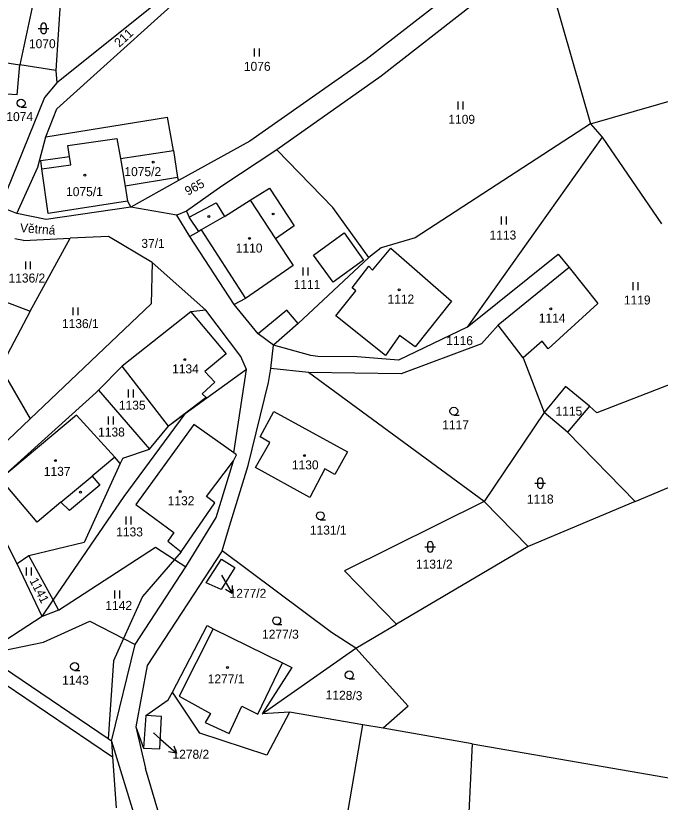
# Model space of a CAD drawing. Extents: x -670359 to -668019, y -978807 to -976674.
# Drawn here: x -670104.9 to -669982.9, y -977860.3 to -977711.4 of the extents above; entities that cross this region are included whole.
import ezdxf

# ---------------------------------------------------------------- set-up
doc = ezdxf.new("R2010")
doc.units = 0
for name, color, linetype in [('Hranice parcel', 7, 'Continuous'), ('Parcelní čísla', 7, 'Continuous'), ('Pop  PČ popisy', 7, 'Continuous'), ('Vnitřní kresba', 7, 'Continuous'), ('Značky budov', 7, 'Continuous'), ('Značky kultur', 7, 'Continuous')]:
    doc.layers.add(name, color=color, linetype=linetype)

msp = doc.modelspace()

# ---------------------------------------------------------------- linework, layer by layer
at = {"layer": 'Hranice parcel'}
for p, q in [((-670075.04, -977736.87), (-670076.2, -977730.61)), ((-670085.1, -977738.43), (-670075.04, -977736.87)), ((-670075.04, -977736.87), (-670074.28, -977741.98)), ((-670085.1, -977738.43), (-670084.21, -977743.67)), ((-670084.21, -977743.67), (-670083.75, -977746.5)), ((-670083.75, -977746.5), (-670083.13, -977747.6)), ((-670040.51, -977831.14), (-670030.66, -977842.12)), ((-670030.66, -977842.12), (-670035.36, -977846.32)), ((-670035.36, -977846.32), (-670039.24, -977845.65)), ((-670018.5, -977849.23), (-670035.36, -977846.32))]:
    msp.add_line(p, q, dxfattribs=at)
for points in [[(-670100, -977701.17), (-670104.16, -977720.69)], [(-670096, -977701.2), (-670097.32, -977721.73)], [(-670005.01, -977700.79), (-669996.13, -977731.83)], [(-670097.16, -977729.02), (-670067.28, -977702.04)], [(-670020.57, -977705.64), (-670038.59, -977719.67)], [(-670076.09, -977707.16), (-670097.12, -977724.06)], [(-670018.27, -977709.18), (-670035.74, -977722.81)], [(-670038.59, -977719.67), (-670060.63, -977735.12)], [(-669996.13, -977731.83), (-669953.55, -977719.62)], [(-670109.04, -977719.94), (-670104.16, -977720.69)], [(-670097.32, -977721.73), (-670104.16, -977720.69)], [(-670097.32, -977721.73), (-670097.12, -977724.06)], [(-670097.12, -977724.06), (-670099.46, -977726.85)], [(-670035.74, -977722.81), (-670055.47, -977736.78)], [(-670099.46, -977726.85), (-670106.63, -977744.47)], [(-670099.2, -977734.29), (-670097.16, -977729.02)], [(-670099.2, -977734.29), (-670076.2, -977730.61)], [(-669996.13, -977731.83), (-670029.31, -977753.41)], [(-669996.13, -977731.83), (-669993.93, -977734.4)], [(-670100.76, -977740.04), (-670099.2, -977734.29)], [(-669993.93, -977734.4), (-670019.43, -977770.35)], [(-669993.93, -977734.4), (-669982.65, -977750.8)], [(-670060.63, -977735.12), (-670074.12, -977742.6)], [(-670055.47, -977736.78), (-670065.91, -977743.63)], [(-670044.91, -977747.7), (-670055.47, -977736.78)], [(-670104.74, -977748.8), (-670100.76, -977740.04)], [(-670074.28, -977741.98), (-670074.12, -977742.6)], [(-670074.12, -977742.6), (-670083.13, -977747.6)], [(-670065.91, -977743.63), (-670072.58, -977748.39)], [(-670060.55, -977746.28), (-670056.85, -977744.02)], [(-670056.85, -977744.02), (-670052.18, -977751.17)], [(-670065.38, -977749.4), (-670060.55, -977746.28)], [(-670104.74, -977748.8), (-670109.17, -977747.09)], [(-670083.13, -977747.6), (-670099.15, -977749.96)], [(-670074.4, -977749.12), (-670083.13, -977747.6)], [(-670072.1, -977749.51), (-670066.96, -977746.83)], [(-670066.96, -977746.83), (-670065.38, -977749.4)], [(-670038.06, -977757.19), (-670044.91, -977747.7)], [(-670099.15, -977749.96), (-670104.74, -977748.8)], [(-670072.58, -977748.39), (-670074.4, -977749.12)], [(-670071.96, -977753.19), (-670074.4, -977749.12)], [(-670072.58, -977748.39), (-670072.1, -977749.51)], [(-670052.18, -977751.17), (-670055.72, -977753.63)], [(-670103.42, -977753.93), (-670105.1, -977753.62)], [(-670103.42, -977753.93), (-670094.63, -977753.51)], [(-670102.16, -977767.34), (-670094.63, -977753.51)], [(-670087.33, -977753.17), (-670094.63, -977753.51)], [(-670079.12, -977758.1), (-670087.33, -977753.17)], [(-670063.57, -977766.05), (-670071.96, -977753.19)], [(-670055.72, -977753.63), (-670052.4, -977758.69)], [(-670029.31, -977753.41), (-670035.73, -977755.36)], [(-670035.73, -977755.36), (-670038.06, -977757.19)], [(-670037.36, -977759.59), (-670033.89, -977755.38)], [(-670033.89, -977755.38), (-670022.44, -977765.45)], [(-670019.43, -977770.35), (-670002.21, -977756.56)], [(-670002.21, -977756.56), (-670000.15, -977759.05)], [(-670079.12, -977758.1), (-670079.26, -977765.94)], [(-670068.94, -977767.13), (-670079.12, -977758.1)], [(-670038.06, -977757.19), (-670051.44, -977769.65)], [(-670052.4, -977758.69), (-670061.41, -977764.94)], [(-670041.23, -977762.92), (-670038.05, -977758.8)], [(-670038.05, -977758.8), (-670037.36, -977759.59)], [(-670000.15, -977759.05), (-670013.59, -977770)], [(-670000.15, -977759.05), (-669994.75, -977765.89)], [(-670044.3, -977768.18), (-670040.51, -977763.49)], [(-670040.51, -977763.49), (-670041.23, -977762.92)], [(-670108.36, -977764.99), (-670102.16, -977767.34)], [(-670061.41, -977764.94), (-670063.57, -977766.05)], [(-670022.44, -977765.45), (-670029.3, -977774.1)], [(-669994.75, -977765.89), (-670004.1, -977774.46)], [(-670102.16, -977767.34), (-670107.81, -977777.99)], [(-670079.26, -977765.94), (-670102.21, -977787.73)], [(-670068.94, -977767.13), (-670071.75, -977767.43)], [(-670062.28, -977775.89), (-670068.94, -977767.13)], [(-670059.05, -977771.6), (-670063.57, -977766.05)], [(-670071.75, -977767.43), (-670084.78, -977777.74)], [(-670034.92, -977775.7), (-670044.3, -977768.18)], [(-670051.44, -977769.65), (-670056.11, -977773.78)], [(-670019.43, -977770.35), (-670032.43, -977776.6)], [(-670013.59, -977770), (-670016.73, -977773.49)], [(-670008.83, -977776.19), (-670013.59, -977770)], [(-670056.11, -977773.78), (-670059.05, -977771.6)], [(-670032.25, -977771.9), (-670034.92, -977775.7)], [(-670029.3, -977774.1), (-670032.25, -977771.9)], [(-670005.29, -977773.01), (-670008.83, -977776.19)], [(-670004.1, -977774.46), (-670005.29, -977773.01)], [(-670056.62, -977778.17), (-670056.11, -977773.78)], [(-670049.08, -977775.75), (-670056.11, -977773.78)], [(-670016.73, -977773.49), (-670031.98, -977779.22)], [(-670061.26, -977778.38), (-670062.28, -977775.89)], [(-670047.72, -977775.92), (-670049.08, -977775.75)], [(-670040.28, -977775.97), (-670047.72, -977775.92)], [(-670032.43, -977776.6), (-670040.28, -977775.97)], [(-670008.83, -977776.19), (-670004.9, -977786.53)], [(-669966.28, -977775.47), (-669994.9, -977786.6)], [(-670084.78, -977777.74), (-670089.23, -977782.26)], [(-670076, -977789.08), (-670084.78, -977777.74)], [(-670107.81, -977777.99), (-670102.21, -977787.73)], [(-670061.26, -977778.38), (-670072.85, -977786.78)], [(-670063.62, -977794.12), (-670061.26, -977778.38)], [(-670057.04, -977780.81), (-670056.62, -977778.17)], [(-670049.5, -977778.94), (-670056.62, -977778.17)], [(-670031.98, -977779.22), (-670049.5, -977778.94)], [(-670016.24, -977803.38), (-670049.5, -977778.94)], [(-670089.7, -977782.74), (-670089.23, -977782.26)], [(-670089.23, -977782.26), (-670079.61, -977793.47)], [(-670060.91, -977796.54), (-670057.04, -977780.81)], [(-670000.87, -977781.6), (-670004.9, -977786.53)], [(-669996.33, -977785.31), (-670000.87, -977781.6)], [(-670089.7, -977782.74), (-670107.82, -977799.09)], [(-669987.66, -977803.37), (-669944.4, -977785.17)], [(-670058.63, -977791.12), (-670056.07, -977786.35)], [(-670056.07, -977786.35), (-670042.14, -977793.95)], [(-670004.9, -977786.53), (-670016.24, -977803.38)], [(-670000.45, -977790.24), (-670004.9, -977786.53)], [(-669996.33, -977785.31), (-670000.45, -977790.24)], [(-669994.9, -977786.6), (-669996.33, -977785.31)], [(-670114.79, -977799.68), (-670102.21, -977787.73)], [(-670093.41, -977787.03), (-670107.82, -977799.09)], [(-670086.19, -977795), (-670093.41, -977787.03)], [(-670072.85, -977786.78), (-670076, -977789.08)], [(-670071.18, -977788.79), (-670082.17, -977803.91)], [(-670079.61, -977793.47), (-670076, -977789.08)], [(-670063.62, -977794.12), (-670071.18, -977788.79)], [(-670056.8, -977792.17), (-670058.63, -977791.12)], [(-670000.45, -977790.24), (-669987.66, -977803.37)], [(-670059.55, -977796.95), (-670056.8, -977792.17)], [(-670084.67, -977795.17), (-670079.61, -977793.47)], [(-670063.14, -977794.52), (-670063.62, -977794.12)], [(-670042.14, -977793.95), (-670044.52, -977798.25)], [(-670085.13, -977796.17), (-670086.19, -977795)], [(-670084.67, -977795.17), (-670085.13, -977796.17)], [(-670068.8, -977802.4), (-670063.71, -977795.64)], [(-670066.98, -977806.41), (-670063.71, -977795.64)], [(-670063.71, -977795.64), (-670063.14, -977794.52)], [(-670085.13, -977796.17), (-670091.99, -977811.12)], [(-670064.44, -977808.03), (-670060.91, -977796.54)], [(-670049.27, -977802.62), (-670059.55, -977796.95)], [(-670046.4, -977797.15), (-670049.27, -977802.62)], [(-670044.52, -977798.25), (-670046.4, -977797.15)], [(-670104.66, -977815.19), (-670111.29, -977802.18)], [(-670067.2, -977803.61), (-670068.8, -977802.4)], [(-670082.17, -977803.91), (-670075.01, -977809.24)], [(-670073.59, -977812.93), (-670067.2, -977803.61)], [(-670016.24, -977803.38), (-670042.67, -977816.49)], [(-670007.89, -977811.86), (-670016.24, -977803.38)], [(-669987.66, -977803.37), (-670007.89, -977811.86)], [(-670072.73, -977815.73), (-670066.98, -977806.41)], [(-670065.84, -977812.71), (-670064.44, -977808.03)], [(-670075.01, -977809.24), (-670076.14, -977810.91)], [(-670091.99, -977811.12), (-670102.41, -977813.68)], [(-670096.8, -977823.96), (-670078.47, -977812.01)], [(-670078.47, -977812.01), (-670074.84, -977814.36)], [(-670076.14, -977810.91), (-670073.59, -977812.93)], [(-670007.89, -977811.86), (-670032.86, -977826.62)], [(-670065.84, -977812.71), (-670080.05, -977834.44)], [(-670045.13, -977828.18), (-670065.84, -977812.71)], [(-670102.41, -977813.68), (-670104.66, -977815.19)], [(-670102.41, -977813.68), (-670097.83, -977822.07)], [(-670074.84, -977814.36), (-670072.73, -977815.73)], [(-670068.89, -977818.76), (-670065.96, -977814.27)], [(-670065.96, -977814.27), (-670063.47, -977815.85)], [(-670099.93, -977825.14), (-670104.66, -977815.19)], [(-670082.28, -977830.46), (-670072.73, -977815.73)], [(-670063.47, -977815.85), (-670066, -977820.02)], [(-670042.67, -977816.49), (-670032.86, -977826.62)], [(-670066, -977820.02), (-670068.89, -977818.76)], [(-670097.83, -977822.07), (-670096.8, -977823.96)], [(-670096.8, -977823.96), (-670099.93, -977825.14)], [(-670099.93, -977825.14), (-670111.02, -977832.34)], [(-670099.64, -977830.02), (-670090.89, -977826)], [(-670090.89, -977826), (-670084.5, -977829.31)], [(-670075.27, -977839.47), (-670068.69, -977826.83)], [(-670068.69, -977826.83), (-670067.52, -977827.46)], [(-670040.51, -977831.14), (-670032.86, -977826.62)], [(-670067.52, -977827.46), (-670054.41, -977833.94)], [(-670040.51, -977831.14), (-670045.13, -977828.18)], [(-670084.5, -977829.31), (-670082.28, -977830.46)], [(-670111.02, -977832.34), (-670099.64, -977830.02)], [(-670086.79, -977848.75), (-670082.28, -977830.46)], [(-670058.24, -977843.59), (-670040.51, -977831.14)], [(-670087.45, -977848.3), (-670111.02, -977832.34)], [(-670054.41, -977833.94), (-670052.65, -977834.81)], [(-670111.28, -977835.06), (-670086.58, -977851.74)], [(-670080.05, -977834.44), (-670082.19, -977846.01)], [(-670052.65, -977834.81), (-670058.24, -977843.59)], [(-670076.05, -977840.94), (-670075.27, -977839.47)], [(-670070.1, -977847.22), (-670075.27, -977839.47)], [(-670080.28, -977843.89), (-670076.05, -977840.94)], [(-670053.08, -977843.28), (-670058.24, -977843.59)], [(-670053.08, -977843.28), (-670057.36, -977851.43)], [(-670039.24, -977845.65), (-670053.08, -977843.28)], [(-670080.28, -977843.89), (-670080.71, -977850.05)], [(-670077.33, -977844.09), (-670080.28, -977843.89)], [(-670077.66, -977850.21), (-670077.33, -977844.09)], [(-670082.19, -977846.01), (-670080.34, -977853.91)], [(-670082.19, -977846.01), (-670080.71, -977850.05)], [(-670042.41, -977864.47), (-670039.24, -977845.65)], [(-670057.36, -977851.43), (-670070.1, -977847.22)], [(-670086.79, -977848.75), (-670087.45, -977848.3)], [(-670086.79, -977848.75), (-670082.65, -977862.31)], [(-670086.79, -977848.75), (-670086.58, -977851.74)], [(-670018.5, -977849.23), (-670020.31, -977885.6)], [(-670018.5, -977849.23), (-669960.55, -977859.27)], [(-670080.71, -977850.05), (-670077.66, -977850.21)], [(-670086.58, -977851.74), (-670085.93, -977861.38)], [(-670078.01, -977861.85), (-670080.34, -977853.91)]]:
    msp.add_lwpolyline(points, dxfattribs=at)
at = {"layer": 'Parcelní čísla'}
for p, q in [((-670063.94, -977819.27), (-670063.92, -977820.77)), ((-670078.86, -977847.17), (-670077.49, -977848.39)), ((-670074.98, -977849.63), (-670074.51, -977851.05))]:
    msp.add_line(p, q, dxfattribs=at)
for points in [[(-670065.96, -977817.33), (-670063.92, -977820.77), (-670065.23, -977820.04)], [(-670077.49, -977848.39), (-670074.51, -977851.05), (-670075.97, -977850.75)]]:
    msp.add_lwpolyline(points, dxfattribs=at)
at = {"layer": 'Vnitřní kresba'}
for p, q in [((-670095.03, -977735.97), (-670085.75, -977734.63)), ((-670094.73, -977738.03), (-670095.03, -977735.97)), ((-670085.75, -977734.63), (-670085.1, -977738.43)), ((-670100.2, -977738.82), (-670094.73, -977738.03)), ((-670099.97, -977740.38), (-670100.2, -977738.82)), ((-670094.51, -977739.59), (-670094.73, -977738.03)), ((-670099.97, -977740.38), (-670094.51, -977739.59)), ((-670098.75, -977748.84), (-670099.97, -977740.38)), ((-670074.28, -977741.98), (-670084.21, -977743.67)), ((-670083.75, -977746.5), (-670098.75, -977748.84))]:
    msp.add_line(p, q, dxfattribs=at)
for points in [[(-670104.66, -977726.33), (-670104.16, -977720.69)], [(-670104.66, -977726.33), (-670109.7, -977726.06)], [(-670060.55, -977746.28), (-670055.72, -977753.63)], [(-670065.38, -977749.4), (-670069.79, -977751.93)], [(-670070.28, -977752.24), (-670072.1, -977749.51)], [(-670070.28, -977752.24), (-670071.96, -977753.19)], [(-670069.79, -977751.93), (-670070.28, -977752.24)], [(-670069.79, -977751.93), (-670061.41, -977764.94)], [(-670048.54, -977756.72), (-670042.75, -977752.52)], [(-670042.75, -977752.52), (-670039.11, -977757.66)], [(-670044.82, -977761.86), (-670048.54, -977756.72)], [(-670039.11, -977757.66), (-670044.82, -977761.86)], [(-670053.58, -977767.16), (-670059.05, -977771.6)], [(-670051.44, -977769.65), (-670053.58, -977767.16)], [(-670071.75, -977767.43), (-670065.08, -977775.39)], [(-670065.08, -977775.39), (-670069.11, -977778.73)], [(-670069.11, -977778.73), (-670067.2, -977780.74)], [(-670067.2, -977780.74), (-670069.62, -977782.96)], [(-670068.9, -977783.69), (-670076, -977789.08)], [(-670069.62, -977782.96), (-670068.9, -977783.69)], [(-670084.4, -977802.45), (-670072.85, -977786.78)], [(-670086.19, -977795), (-670090.46, -977798.57)], [(-670096.41, -977803.49), (-670090.46, -977798.57)], [(-670090.46, -977798.57), (-670089.03, -977800.26)], [(-670100.84, -977807.3), (-670107.82, -977799.09)], [(-670089.03, -977800.26), (-670094.74, -977805.1)], [(-670097.83, -977822.07), (-670084.4, -977802.45)], [(-670096.41, -977803.49), (-670100.84, -977807.3)], [(-670094.74, -977805.1), (-670096.41, -977803.49)], [(-670073.59, -977812.93), (-670074.84, -977814.36)], [(-670074.84, -977814.36), (-670080.94, -977821.35)], [(-670099.93, -977825.14), (-670097.83, -977822.07)], [(-670080.94, -977821.35), (-670084.5, -977829.31)], [(-670067.52, -977827.46), (-670073.97, -977840.21)], [(-670084.5, -977829.31), (-670086.39, -977833.55)], [(-670086.39, -977833.55), (-670087.45, -977848.3)], [(-670059.08, -977843.63), (-670054.41, -977833.94)], [(-670073.97, -977840.21), (-670068.04, -977843.53)], [(-670064.5, -977847.3), (-670062.13, -977842.13)], [(-670062.13, -977842.13), (-670059.08, -977843.63)], [(-670068.04, -977843.53), (-670069.07, -977845.21)], [(-670069.07, -977845.21), (-670064.5, -977847.3)]]:
    msp.add_lwpolyline(points, dxfattribs=at)
at = {"layer": 'Značky budov'}
for centre in [(-670078.88, -977739.11), (-670091.85, -977741.58), (-670060.65, -977753.54), (-670032.33, -977763.28), (-670003.65, -977766.87), (-670072.93, -977776.5), (-670097.41, -977795.62), (-670050.28, -977794.68), (-670073.79, -977801.47), (-670064.82, -977834.79)]:
    msp.add_circle(centre, 0.175, dxfattribs=at)
at = {"layer": 'Značky kultur'}
for p, q in [((-670100.15, -977713.27), (-670100.15, -977714.27)), ((-670099.15, -977713.27), (-670099.15, -977714.27)), ((-670100.65, -977713.77), (-670098.65, -977713.77)), ((-670059.77, -977717.61), (-670059.77, -977719.11)), ((-670058.77, -977719.11), (-670058.77, -977717.61)), ((-670021.2, -977727.64), (-670021.2, -977729.14)), ((-670020.2, -977729.14), (-670020.2, -977727.64)), ((-670103.91, -977728.68), (-670102.91, -977728.68)), ((-670013, -977749.38), (-670013, -977750.88)), ((-670012, -977750.88), (-670012, -977749.38)), ((-670103.1, -977757.89), (-670103.1, -977759.39)), ((-670102.1, -977759.39), (-670102.1, -977757.89)), ((-670050.58, -977759.05), (-670050.58, -977760.55)), ((-670049.58, -977760.55), (-670049.58, -977759.05)), ((-669988.12, -977761.86), (-669988.12, -977763.36)), ((-669987.12, -977763.36), (-669987.12, -977761.86)), ((-670094.09, -977766.6), (-670094.09, -977768.1)), ((-670093.09, -977768.1), (-670093.09, -977766.6)), ((-670083.63, -977782.17), (-670083.63, -977783.67)), ((-670082.63, -977783.67), (-670082.63, -977782.17)), ((-670087.41, -977787.29), (-670087.41, -977788.79)), ((-670086.41, -977788.79), (-670086.41, -977787.29)), ((-670021.98, -977787.01), (-670020.98, -977787.01)), ((-670006.63, -977799.89), (-670004.63, -977799.89)), ((-670006.13, -977799.39), (-670006.13, -977800.39)), ((-670005.13, -977799.39), (-670005.13, -977800.39)), ((-670084.09, -977806.2), (-670084.09, -977807.7)), ((-670083.09, -977807.7), (-670083.09, -977806.2)), ((-670047.26, -977806.82), (-670046.26, -977806.82)), ((-670027.46, -977811.96), (-670025.46, -977811.96)), ((-670026.96, -977811.46), (-670026.96, -977812.46)), ((-670025.96, -977811.46), (-670025.96, -977812.46)), ((-670102.95, -977815.87), (-670102.95, -977817.37)), ((-670101.95, -977817.37), (-670101.95, -977815.87)), ((-670086.24, -977820.21), (-670086.24, -977821.71)), ((-670085.24, -977821.71), (-670085.24, -977820.21)), ((-670055.52, -977826.69), (-670054.52, -977826.69)), ((-670093.78, -977835.36), (-670092.78, -977835.36)), ((-670041.81, -977836.95), (-670040.81, -977836.98))]:
    msp.add_line(p, q, dxfattribs=at)
for centre, radius in [((-670103.91, -977727.93), 0.75), ((-670078.88, -977739.11), 0.175), ((-670091.85, -977741.58), 0.175), ((-670068.35, -977749.39), 0.175), ((-670056.2, -977748.92), 0.175), ((-670060.65, -977753.54), 0.175), ((-670032.33, -977763.28), 0.175), ((-670003.65, -977766.87), 0.175), ((-670072.93, -977776.5), 0.175), ((-670021.98, -977786.26), 0.75), ((-670097.41, -977795.62), 0.175), ((-670050.28, -977794.68), 0.175), ((-670092.66, -977801.61), 0.175), ((-670073.79, -977801.47), 0.175), ((-670047.26, -977806.07), 0.75), ((-670055.52, -977825.94), 0.75), ((-670093.78, -977834.61), 0.75), ((-670064.82, -977834.79), 0.175), ((-670041.79, -977836.2), 0.75)]:
    msp.add_circle(centre, radius, dxfattribs=at)
for centre, start, end in [((-670099.65, -977713.27), 0, 180), ((-670099.65, -977714.27), 180, 0), ((-670005.63, -977799.39), 0, 180), ((-670005.63, -977800.39), 180, 0), ((-670026.46, -977811.46), 0, 180), ((-670026.46, -977812.46), 180, 0)]:
    msp.add_arc(centre, 0.5, start, end, dxfattribs=at)

# ---------------------------------------------------------------- texts
at = {"layer": 'Parcelní čísla'}
for s, rotation, p in [('211', 42.6863, (-670085.31, -977717.45)), ('965', 28.8725, (-670072.33, -977745.49)), ('1141', 297.4928, (-670102.37, -977818.33)), ('1128/3', 358.4411, (-670046.27, -977840.82))]:
    msp.add_text(s, height=1.7, rotation=rotation, dxfattribs=at).set_placement(p)
for s, height, p in [('1070', 1.7, (-670102.42, -977717.52)), ('1076', 1.7, (-670061.73, -977721.81)), ('1074', 1.7, (-670106.7, -977731.33)), ('1109', 1.7, (-670023.02, -977731.84)), ('1075/2', 1.7, (-670084.35, -977741.75)), ('1075/1', 1.7, (-670095.39, -977745.54)), ('1113', 1.7, (-670015.23, -977753.76)), ('37/1', 1.7, (-670081.14, -977755.34)), ('1110', 1.7, (-670063.27, -977756.22)), ('1136/2', 1.7, (-670106.29, -977761.9)), ('1111', 1.7, (-670052.3, -977763.1)), ('1112', 1.7, (-670034.54, -977765.88)), ('1119', 1.7, (-669989.8, -977766.06)), ('1136/1', 1.7, (-670096.17, -977770.53)), ('1114', 1.7, (-670005.9, -977769.47)), ('1116', 1.7, (-670023.42, -977773.75)), ('1134', 1.7, (-670075.32, -977779.1)), ('1135', 1.7, (-670085.39, -977785.98)), ('1115', 1.7, (-670002.74, -977787.1)), ('1117', 1.7, (-670024.19, -977789.71)), ('1138', 1.7, (-670089.33, -977791.06)), ('1130', 1.7, (-670052.64, -977797.28)), ('1137', 1.7, (-670099.61, -977798.51)), ('1132', 1.7, (-670076.15, -977804.07)), ('1118', 1.7, (-670008.15, -977803.75)), ('1133', 1.7, (-670085.9, -977809.98)), ('1131/1', 1.7, (-670049.24, -977809.63)), ('1131/2', 1.7, (-670029.16, -977816.08)), ('1277/2', 0.1, (-670065.96, -977817.33)), ('1277/2', 1.7, (-670064.44, -977821.61)), ('1142', 1.7, (-670087.95, -977823.89)), ('1277/3', 1.7, (-670058.29, -977829.35)), ('1143', 1.7, (-670096.14, -977838.06)), ('1277/1', 1.7, (-670068.58, -977837.82)), ('1278/2', 0.1, (-670078.86, -977847.17)), ('1278/2', 1.7, (-670075.25, -977852.09))]:
    msp.add_text(s, height=height, dxfattribs=at).set_placement(p)
at = {"layer": 'Pop  PČ popisy'}
msp.add_text('Větrná', height=1.7, rotation=355.702, dxfattribs=at).set_placement((-670104.16, -977752.36))

doc.saveas('drawing.dxf')
